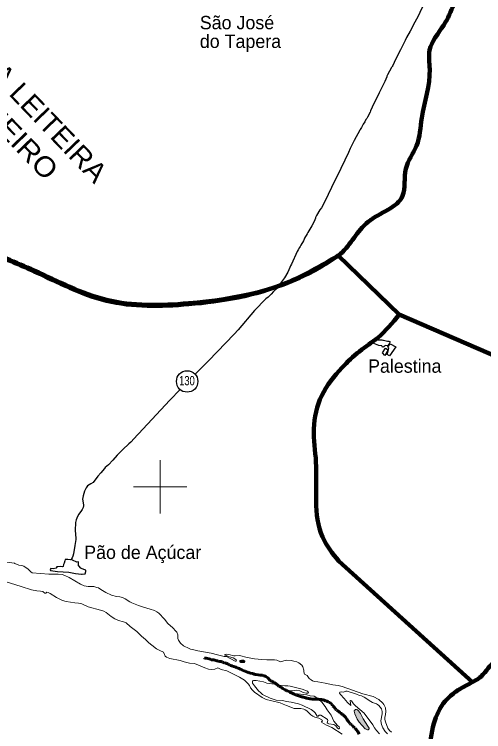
# Model space of a CAD drawing. Extents: x -1643653 to 4543381, y 1624270 to 13878484.
# Drawn here: x 669530 to 687117, y 8915829 to 8942686 of the extents above; entities that cross this region are included whole.
import ezdxf
from ezdxf.enums import TextEntityAlignment as Align

# ---------------------------------------------------------------- set-up
doc = ezdxf.new("R2010")
doc.units = 0
doc.header["$LTSCALE"] = 200
doc.linetypes.add('LONG_DASH_SHORT_DASH', pattern=[9.9, 6, -1.2, 1.5, -1.2])
for name, color, linetype, lineweight in [('12', 7, 'Continuous', 25), ('2', 7, 'Continuous', 13), ('21', 7, 'Continuous', 25), ('25', 7, 'Continuous', 13), ('26', 7, 'Continuous', 106), ('28', 7, 'Continuous', 53), ('48', 7, 'Continuous', 25), ('60', 7, 'Continuous', 13), ('7', 7, 'LONG_DASH_SHORT_DASH', 60), ('9', 7, 'Continuous', 90)]:
    doc.layers.add(name, color=color, linetype=linetype, lineweight=lineweight)
doc.layers.add('41', color=7, linetype='Continuous')
doc.layers.add('42', color=7, linetype='Continuous')

msp = doc.modelspace()

# ---------------------------------------------------------------- hatches: boundary and pattern name
at = {"layer": '25'}
for points in [[(678121.8, 8918499.9), (678099.7, 8918499.9), (678072.1, 8918499.9), (678038.9, 8918499.9), (677994.7, 8918494.3), (677978.1, 8918477.8), (677983.7, 8918444.6), (678016.8, 8918422.5), (678066.5, 8918422.5), (678116.3, 8918422.5), (678155, 8918422.5), (678171.5, 8918439.1), (678171.5, 8918466.7), (678155, 8918483.3)], [(682604.9, 8916312), (682500, 8916511.3), (682424.9, 8916610.1), (682387.8, 8916643), (682346.5, 8916655.7), (682313.7, 8916655.9), (682284.1, 8916639.2), (682267.8, 8916618.9), (682264.6, 8916598.1), (682286.2, 8916495.1), (682370.8, 8916295.4), (682452, 8916180.6), (682682.3, 8915939.4), (682710.5, 8915920.7), (682762.8, 8915903.1), (682787.5, 8915903.3), (682820.9, 8915934.7), (682822.2, 8915960.7), (682782.3, 8916035.7)]]:
    msp.add_hatch(color=256, dxfattribs=at).paths.add_polyline_path(points)

# ---------------------------------------------------------------- linework, layer by layer
at = {"layer": '12'}
for points in [[(685809.3, 8944882.1), (685139.6, 8943558.4), (685005.6, 8943280), (684805.5, 8942915.9), (684644.9, 8942595.4), (684597.7, 8942511.3), (684542, 8942393.2), (684448.1, 8942230.3), (684406.6, 8942143.9)], [(684406.6, 8942143.9), (684365.6, 8942058.6), (684226.8, 8941813.7), (684226.8, 8941813.7), (684175, 8941710.1)], [(684175, 8941710.1), (684006.3, 8941354.9), (683811.8, 8940990.8), (683708.9, 8940774.6), (683683.4, 8940734.8), (683672.2, 8940709.1)], [(683672.2, 8940709.1), (683664.9, 8940692.3), (683518.7, 8940415.7), (683489.7, 8940375.6), (683483.7, 8940349.2)], [(683483.7, 8940349.2), (683483.6, 8940348.4), (683407.7, 8940165.2), (683245.4, 8939843.2), (683205.2, 8939743.2), (682941, 8939205.2)], [(682941, 8939205.2), (682878.1, 8939077.2), (682861.5, 8939025.1), (682765.5, 8938831.7), (682733.1, 8938786.5)], [(682733.1, 8938786.5), (682705.4, 8938747.7), (682658.5, 8938662.8), (682599.8, 8938576.1), (682535.5, 8938453.1), (682483.4, 8938370.4), (682473, 8938350.6)], [(682473, 8938350.6), (682268.3, 8937959.8), (682239.3, 8937915.4), (682190.6, 8937811.3), (682111.6, 8937663.4), (682046.3, 8937511.5), (681908.7, 8937232.2), (681767.3, 8936909.9), (681749, 8936876)], [(681749, 8936876), (681674.2, 8936737.5), (681598.8, 8936576.5), (681548, 8936488.8), (681147.4, 8935655.4), (681034.1, 8935439.7), (680978.2, 8935363.2), (680858.2, 8935160.4), (680821.2, 8935082.4), (680813.6, 8935058.9)], [(680813.6, 8935058.9), (680770.7, 8934925.3), (680678.2, 8934766.8), (680599.4, 8934646.3), (680530.2, 8934514.3), (680497.2, 8934464.9), (680407.8, 8934301.6), (680390.7, 8934262.8)], [(680390.7, 8934262.8), (680366.4, 8934207.8), (680262.3, 8934041.1), (680239.1, 8933996.7), (680210.5, 8933956.9), (680161.7, 8933865.8)], [(680161.7, 8933865.8), (680129.3, 8933805.3), (679909.7, 8933336.9), (679881.7, 8933269.9)], [(679881.7, 8933269.9), (679854, 8933203.9), (679812.6, 8933121.8), (679778.5, 8933035.9), (679658.3, 8932822.5), (679546.8, 8932670.6), (679434.3, 8932505.7), (679403.8, 8932469.2)], [(679403.8, 8932469.2), (679364.3, 8932422), (679243.8, 8932308), (679157.5, 8932211.5), (679038.6, 8932094.2), (678953.6, 8932030.6), (678525.5, 8931596.9), (677912.2, 8930867.7), (677764.4, 8930713.9), (677128.1, 8930052.4), (677127.3, 8930051.6)], [(677127.3, 8930051.6), (676803, 8929714.4), (676539.8, 8929451), (676316.9, 8929228)], [(675747.8, 8928644.7), (675357.8, 8928239.4), (674183.6, 8926978.8), (674145.1, 8926947.6), (673889.8, 8926674.1), (673817.5, 8926604.1)], [(673817.5, 8926604.1), (673601, 8926394.6), (673540.7, 8926341.3), (673385.9, 8926177.5), (673220, 8925987.8), (673060.2, 8925824.4), (672938.9, 8925717.3), (672905.6, 8925678)], [(672905.6, 8925678), (672769.2, 8925517), (672663.1, 8925399.6), (672486.7, 8925159.8), (672402.7, 8925104), (672277.3, 8925032.8), (672246.2, 8924995.7), (672220.2, 8924955.3), (672176.2, 8924860.7)], [(672176.2, 8924860.7), (672161.6, 8924829.2), (672110.6, 8924662), (672086.1, 8924531.1), (672095.5, 8924466.4)], [(672095.5, 8924466.4), (672118.8, 8924306.3), (672118.5, 8924278.5), (672104, 8924223.3), (672070.6, 8924145.4), (672047.1, 8924105), (671951.4, 8923978.3), (671897.8, 8923887.3), (671849.3, 8923755.3), (671827.1, 8923657.7), (671813, 8923357.8), (671840.2, 8923069), (671838.2, 8923027.3), (671822.3, 8922948), (671796.6, 8922795.7)], [(671796.6, 8922795.7), (671743.5, 8922481.6), (671721, 8922405.8), (671692.6, 8922335.7), (671657.6, 8922270.9)]]:
    msp.add_lwpolyline(points, dxfattribs=at)
at = {"layer": '2'}
for p, q in [((675000, 8924000), (675000, 8926000)), ((674000, 8925000), (676000, 8925000))]:
    msp.add_line(p, q, dxfattribs=at)
at = {"layer": '21'}
for points in [[(683365.8, 8930483.5), (683510.5, 8930449.7), (683558.2, 8930444.2), (683616.3, 8930424.2), (683575.5, 8930346.8), (683531.7, 8930288.7), (683504.4, 8930279.3), (683431.3, 8930282), (683384.2, 8930250.7), (683374.9, 8930248.7), (683369.1, 8930234.7), (683343.3, 8930224.6), (683323.7, 8930230), (683316.4, 8930247.3), (683294.6, 8930271.4), (683188.3, 8930293), (683121, 8930313.4), (683006.2, 8930359.9), (682988.3, 8930380), (682982.9, 8930417.6), (683011.5, 8930470.5), (683028.3, 8930482.1), (683057.5, 8930493), (683122.1, 8930496.8), (683191.3, 8930496.1)], [(683191.3, 8930496.1), (683299.3, 8930495), (683342.3, 8930487.2), (683365.8, 8930483.5)]]:
    msp.add_lwpolyline(points, dxfattribs=at)
for points in [[(683526.5, 8930229.3), (683607.8, 8930349.4), (683826.7, 8930234.4), (683590.2, 8929894.4), (683503.7, 8929948.1), (683567.2, 8930185.8)], [(683437.4, 8930190.9), (683536.7, 8930129.6), (683409.5, 8929914.8), (683325.5, 8930009.4)], [(672070.8, 8921729.3), (672183.6, 8921744.1), (672204.3, 8921823.7), (672205.8, 8921869.8), (672137.9, 8921906.6), (672045.5, 8921936.8), (672015.8, 8921950.8), (671951.1, 8922034), (671936.7, 8922041.8), (671940.3, 8922071), (671928.8, 8922182.7), (671874.6, 8922176.6), (671712.4, 8922251.7), (671659.2, 8922270.3), (671636.6, 8922261.5), (671534.1, 8922275.4), (671438.6, 8922277.6), (671419.5, 8922227.5), (671398.3, 8922143), (671378.3, 8922092.9), (671356.9, 8922015.4), (671328.1, 8922006.3), (671250.4, 8922007.9), (671162.4, 8921997.4), (671116.6, 8922002), (671109.5, 8921989.5), (671105, 8921961.4), (671096.8, 8921948), (670990.1, 8921931.4), (670891.9, 8921937.6), (670878.8, 8921896.3), (670882.6, 8921866.1), (670900, 8921857.8), (670970.5, 8921845.4), (671059.8, 8921839.3), (671147.8, 8921823.2), (671572.8, 8921799.1), (671817.6, 8921756.7), (672050.9, 8921730.4)]]:
    msp.add_lwpolyline(points, close=True, dxfattribs=at)
at = {"layer": '25'}
for points in [[(669130.5, 8922192.7), (669530, 8922132.2)], [(670613, 8921062.4), (670594.6, 8921075.1), (670505.7, 8921092.1), (670378.9, 8921097.7), (670172.5, 8921136.1), (669790.2, 8921268), (669181.6, 8921455.5), (668940.4, 8921522.2), (668553.3, 8921609.1), (668470.6, 8921646), (668322.8, 8921739.3), (667855.1, 8921816.8), (666980.9, 8921915.9), (665565.9, 8922078.1), (665402.5, 8922087.8), (665227.8, 8922071.5), (665027.5, 8922015.6), (664640.9, 8921845.5), (664531.1, 8921815.4)], [(669530, 8922132.2), (669551.5, 8922120.6), (669703.5, 8922065.4), (669805.2, 8922048.5), (669880.3, 8922022.2), (670051.3, 8921908.8), (670147.5, 8921810.8), (670198.9, 8921779.1), (670825.1, 8921729), (671173.4, 8921726.6), (671321.6, 8921707.8), (671424.1, 8921682), (671582.7, 8921606.9), (672004.6, 8921350.8), (672150.9, 8921284.8), (672299, 8921260.5), (672419, 8921266.9), (672503.5, 8921262.1), (672626.2, 8921231.8), (672681.9, 8921209.8), (672776.3, 8921157.4), (672954.4, 8921040.4), (673169, 8920938.3), (673363.4, 8920887.3), (673485, 8920874.1), (673583.2, 8920848.3), (673683.5, 8920804.3), (673860.5, 8920685.6), (673931.7, 8920649.3), (674185.8, 8920553)], [(674298.5, 8919404.1), (674291.8, 8919409.6), (674126, 8919575.4), (673873, 8919765.1), (673715.5, 8919905.3), (673623, 8919941.7), (673428.6, 8919993.5), (673296.8, 8920049), (673159.2, 8920137.6), (672965, 8920287.3), (672880.8, 8920337.6), (672764.4, 8920379.9), (672301.8, 8920503.9), (672059.4, 8920609.5), (671934.4, 8920643.4), (671799.8, 8920650.2), (671472.2, 8920703.7), (671336.9, 8920745), (671109.4, 8920850.7), (670878.6, 8921005.6), (670802.7, 8921042.5), (670751.6, 8921047.3), (670704.9, 8921020.2), (670678.6, 8921017.5), (670613, 8921062.4)], [(674185.8, 8920553), (674331.2, 8920497.9), (674621.4, 8920420.9), (674779.7, 8920369.3), (674871.4, 8920317.9), (674944.3, 8920262), (675153.1, 8920035), (675278.2, 8919884.7), (675471.8, 8919715.9), (675585, 8919594.2), (675613.6, 8919553.2), (675656.7, 8919458.2), (675661.4, 8919317.4), (675675.3, 8919257.8), (675757.5, 8919139.9), (675867.5, 8919047.4), (676076.8, 8918937.9), (676128.1, 8918918.2), (676257.4, 8918887.3), (676406.6, 8918860.2)], [(681818.1, 8915736.8), (681425.2, 8915979.8), (681222.6, 8916074.7), (681046.9, 8916174.6), (681037.6, 8916191.5), (681077.1, 8916231.5), (681069.9, 8916251.6), (681048.6, 8916272.8), (680945.8, 8916329.8), (680790.6, 8916373.3), (680721.3, 8916405.2), (680645.7, 8916462.9), (680494.3, 8916609.8), (680432, 8916649.9), (680383.3, 8916669.5), (680263.9, 8916694.5), (680070.5, 8916694.2), (680014.4, 8916702), (679728.1, 8916803.7), (679599.7, 8916864.4), (679494.1, 8916904.4), (679183.1, 8916978), (678970.2, 8917037.8), (678820.7, 8917111.4), (678532.7, 8917311.3), (678456, 8917383.8), (678383.1, 8917469.9), (678338.7, 8917561.6), (678294.1, 8917624), (678150.8, 8917757.7), (677973.1, 8917871.9), (677487.9, 8918104.1), (677281.9, 8918159.9), (677153.7, 8918215.1), (677037.8, 8918171.3), (676918, 8918157), (676801.9, 8918174.5), (676667.5, 8918220.7), (676277.6, 8918381.7), (676099, 8918399.2), (675895.4, 8918446.5), (675739.5, 8918492.1), (675362.3, 8918567.1), (675228.4, 8918616), (675184.7, 8918661.3), (675115.9, 8918805.8), (674978.6, 8918869.4), (674860.2, 8918934.9), (674677.5, 8919067.2), (674567.5, 8919159.4), (674447.6, 8919281.5), (674298.5, 8919404.1)], [(676406.6, 8918860.2), (676902.1, 8918770.1), (677144.9, 8918707)], [(677144.9, 8918707), (677387.7, 8918643.9), (677479.7, 8918643.7), (677807.2, 8918472.7), (677846.8, 8918474.7), (677858.5, 8918492.6), (677847.1, 8918512.3), (677791.3, 8918560.8), (677728, 8918593.3), (677591, 8918627.5), (677431.5, 8918690.2), (677417.9, 8918704.6), (677419.8, 8918723.9), (677467.7, 8918734.3), (677573, 8918719.1), (677754.5, 8918668.8), (677809.8, 8918666), (677950.6, 8918679.4), (678015.6, 8918673.9), (678201.6, 8918623.4), (678458.3, 8918568.7)], [(678458.3, 8918568.7), (678523.8, 8918554.7), (678798.8, 8918527.6), (678989.1, 8918516.6)], [(678989.1, 8918516.6), (679028.7, 8918514.3), (679274.2, 8918524.4), (679370.3, 8918504.3), (679498.9, 8918447.1), (679546, 8918450), (679679.3, 8918495.6), (679746.3, 8918505.8), (679902.1, 8918494.5), (680007.6, 8918474.6), (680113.5, 8918440.7), (680189.9, 8918405.5), (680305.8, 8918315.1), (680343.3, 8918257.1), (680379.9, 8918133), (680383.4, 8918063), (680402.5, 8917983.4), (680502.8, 8917929.2), (680579.7, 8917817.8), (680646.8, 8917765.9), (680703.4, 8917735.4), (680777.3, 8917710.3), (680908.5, 8917690.3)], [(680908.5, 8917690.3), (681178.8, 8917648.9), (681178.8, 8917648.9), (681466.4, 8917586.3), (681660.9, 8917561), (681819.1, 8917524), (682585, 8917249.1), (682980.6, 8917149.2), (683185, 8917028.5), (683336.3, 8916896.5), (683373.2, 8916850.2), (683438.1, 8916716.7), (683446.5, 8916578.6), (683436.2, 8916473.2), (683412.3, 8916362.4), (683413.5, 8916288.2), (683432.7, 8916191.5), (683521.7, 8915959.8), (683583.7, 8915866.4), (683658.1, 8915805.7)], [(683514, 8915743.9), (683424.3, 8915831.4), (683340.7, 8915966.9), (683294.1, 8916091.3), (683261.6, 8916230.6), (683318.9, 8916497.7), (683318.9, 8916580.9), (683285.7, 8916678.7), (683188.7, 8916805.8), (683140.2, 8916850.4), (683094.9, 8916876.6), (682950.1, 8916924.1), (682886.8, 8916955.4), (682635, 8917119.5), (682537.5, 8917164.5), (682468.1, 8917183.6), (682346, 8917233.6), (681999.5, 8917342.7), (681956.9, 8917341.8), (681867.4, 8917308.4), (681794.8, 8917322), (681728.3, 8917312.8), (681716.4, 8917267.4), (681747.4, 8917215.7), (681890.3, 8917076.4), (682019, 8916922.4), (682142.9, 8916807.4), (682119.7, 8916983.6), (682130.7, 8916993.2), (682166.1, 8916989.6), (682243.8, 8916875.1), (682318.3, 8916790), (682638.3, 8916523.7), (682962.6, 8916089.6), (683031.4, 8915973.4), (683098.8, 8915878.5), (683218, 8915745.7)]]:
    msp.add_lwpolyline(points, dxfattribs=at)
for points in [[(678121.8, 8918499.9), (678099.7, 8918499.9), (678072.1, 8918499.9), (678038.9, 8918499.9), (677994.7, 8918494.3), (677978.1, 8918477.8), (677983.7, 8918444.6), (678016.8, 8918422.5), (678066.5, 8918422.5), (678116.3, 8918422.5), (678155, 8918422.5), (678171.5, 8918439.1), (678171.5, 8918466.7), (678155, 8918483.3)], [(681051.6, 8916931.9), (680917.2, 8917059.9), (680829.5, 8917121.2), (680764.3, 8917152.8), (680618.1, 8917176), (680486.7, 8917212.2), (679908, 8917275.5), (679762, 8917317), (679635.4, 8917396.8), (679910.2, 8917356.6), (680118, 8917385), (680224.5, 8917353.5), (680354.4, 8917300.2), (680468.1, 8917272.3), (680544.4, 8917273.7), (680558.6, 8917291.6), (680515, 8917345.8), (680314, 8917417.1), (679871.3, 8917537.1), (679776.1, 8917543.1), (679665.5, 8917539.2), (679433.9, 8917573.7), (679267.9, 8917609.1), (678996.5, 8917647.8), (678870.4, 8917690.1), (678589.1, 8917741.1), (678498, 8917744.3), (678469.7, 8917732.7), (678455.1, 8917717), (678451.8, 8917673.4), (678458.9, 8917639.2), (678523.3, 8917543), (678679.2, 8917360), (678761.9, 8917279.4), (678835.3, 8917221.6), (679118.2, 8917086.7), (679346.3, 8917013.9), (679576.6, 8917001.6), (679730.2, 8916958.4), (679899.8, 8916930.5), (680176.7, 8916871.1), (680311.5, 8916821.6), (680651, 8916653.5), (680752.3, 8916589.8), (680805.3, 8916538.2), (680876.6, 8916411.5), (680909.3, 8916413.3), (680957.8, 8916448.8), (681016.5, 8916451.2), (681252.3, 8916299.6), (681267.3, 8916278.3), (681272.5, 8916243.6), (681254.2, 8916164.9), (681262.6, 8916146.7), (681320.4, 8916124.1), (681503.1, 8916094), (681572.9, 8916043.7), (681643.2, 8915956.4), (681671.9, 8915935.7), (681689.5, 8915938.5), (681714.4, 8915957.7), (681702.9, 8916012.5), (681637.7, 8916065.1), (681506.7, 8916216.1), (681398.2, 8916446.9), (681252.7, 8916642.9), (681172.9, 8916771.4)], [(682604.9, 8916312), (682500, 8916511.3), (682424.9, 8916610.1), (682387.8, 8916643), (682346.5, 8916655.7), (682313.7, 8916655.9), (682284.1, 8916639.2), (682267.8, 8916618.9), (682264.6, 8916598.1), (682286.2, 8916495.1), (682370.8, 8916295.4), (682452, 8916180.6), (682682.3, 8915939.4), (682710.5, 8915920.7), (682762.8, 8915903.1), (682787.5, 8915903.3), (682820.9, 8915934.7), (682822.2, 8915960.7), (682782.3, 8916035.7)]]:
    msp.add_lwpolyline(points, close=True, dxfattribs=at)
at = {"layer": '26'}
msp.add_lwpolyline([(689144, 8929228.6), (688973.1, 8929278.1), (683955, 8931444.8), (681670, 8933656.4)], dxfattribs=at)
msp.add_spline([(668185.2, 8933965.5), (670277.1, 8933094.3), (672981.1, 8931999.5), (676061.1, 8931869.5), (681079.4, 8933269.5), (681670, 8933656.4)], degree=3, dxfattribs=at)
at = {"layer": '28'}
msp.add_lwpolyline([(681670, 8933656.4), (683955, 8931444.8), (688973.1, 8929278.1), (689144, 8929228.6)], dxfattribs=at)
msp.add_spline([(668185.2, 8933965.5), (670277.1, 8933094.3), (672981.1, 8931999.5), (676061.1, 8931869.5), (681079.4, 8933269.5), (681670, 8933656.4)], degree=3, dxfattribs=at)
at = {"layer": '48'}
msp.add_circle((676006.2, 8928939.6), 401.3, dxfattribs=at)
at = {"layer": '60', "lineweight": 25}
msp.add_spline([(814781, 9009175.5), (814787.2, 9009173.4), (814796.9, 9009173.4), (814799.4, 9009172.4), (814805.1, 9009174.5), (814805.6, 9009176.5), (814811.7, 9009179.5), (814811.7, 9009179.5), (814801.5, 9009181), (814790.7, 9009181.5), (814784.1, 9009183.1), (814777.4, 9009185.1), (814778.4, 9009175.5)], degree=3, dxfattribs=at)
at = {"layer": '7'}
for points in [[(677045, 8918504), (677001.7, 8918514.2), (676981.3, 8918516.8), (676940.6, 8918524.4), (676910.1, 8918524.4), (676869.4, 8918547.4), (676828.7, 8918555.1), (676714.1, 8918578.1), (676660.7, 8918583.2), (676646.3, 8918587.3)], [(679307.3, 8917640.1), (679279.3, 8917660.5), (679246.2, 8917678.4), (679213.1, 8917688.6), (679182.6, 8917709.1), (679152.1, 8917727), (679121.5, 8917747.4), (679075.7, 8917785.8), (679050.2, 8917819), (679024.8, 8917839.4), (678994.2, 8917872.7), (678958.6, 8917890.6), (678925.5, 8917908.4), (678892.5, 8917916.1), (678869.6, 8917923.8), (678826.3, 8917939.1), (678742.3, 8917946.8), (678666, 8917951.9), (678584.6, 8917972.3), (678538.8, 8917974.9), (678498, 8917992.8), (678452.2, 8918000.5), (678383.5, 8918020.9), (678347.9, 8918031.1), (678325, 8918031.1), (678279.2, 8918054.1), (678243.6, 8918059.2), (678202.8, 8918077.1), (678182.5, 8918092.5), (678149.4, 8918097.6), (678121.4, 8918118), (678093.4, 8918123.2), (678057.8, 8918143.6), (678029.8, 8918158.9), (677999.2, 8918158.9), (677981.4, 8918179.4), (677950.9, 8918189.6), (677920.4, 8918204.9), (677892.4, 8918212.6), (677856.7, 8918235.6), (677828.7, 8918243.3), (677790.6, 8918256.1), (677757.5, 8918263.7), (677737.1, 8918271.4), (677683.7, 8918294.4), (677653.2, 8918302.1), (677620.1, 8918309.7), (677592.1, 8918330.2), (677559, 8918345.5), (677525.9, 8918366), (677492.8, 8918381.3), (677467.4, 8918391.5), (677447, 8918396.7), (677419, 8918399.2), (677393.6, 8918417.1), (677365.6, 8918424.8), (677332.5, 8918435), (677312.1, 8918442.7), (677279.1, 8918450.3), (677225.6, 8918460.6), (677172.2, 8918470.8), (677151.8, 8918475.9), (677116.2, 8918486.1), (677080.6, 8918493.8), (677045, 8918504)], [(680338, 8917126.3), (680304.9, 8917136.5), (680271.8, 8917144.2), (680248.9, 8917149.3), (680218.4, 8917157), (680172.6, 8917174.9), (680142.1, 8917185.1), (680106.4, 8917197.9), (680086.1, 8917205.5), (680065.7, 8917208.1), (680032.6, 8917226), (680012.3, 8917236.2), (679986.8, 8917246.4), (679966.5, 8917254.1), (679935.9, 8917266.9), (679910.5, 8917277.1), (679882.5, 8917300.1), (679851.9, 8917310.3), (679816.3, 8917333.3), (679783.2, 8917353.8), (679757.8, 8917358.9), (679729.8, 8917364), (679704.3, 8917387), (679684, 8917397.2), (679663.6, 8917397.2), (679622.9, 8917425.3), (679594.9, 8917443.2), (679569.5, 8917461.1), (679541.5, 8917481.6), (679505.8, 8917509.7), (679475.3, 8917517.4), (679447.3, 8917537.8), (679421.8, 8917558.3), (679391.3, 8917578.7), (679363.3, 8917599.2), (679332.8, 8917632.4), (679307.3, 8917640.1)], [(682076.2, 8916175.4), (682050.8, 8916211.2), (682020.2, 8916241.9), (681987.1, 8916298.1), (681969.3, 8916331.4), (681936.2, 8916367.1), (681926, 8916387.6), (681895.5, 8916423.4), (681870, 8916443.8), (681836.9, 8916464.3), (681816.6, 8916482.2), (681793.7, 8916502.6), (681765.7, 8916520.5), (681730, 8916543.5), (681689.3, 8916581.9), (681663.9, 8916599.8), (681633.3, 8916620.2), (681605.3, 8916638.1), (681587.5, 8916658.5), (681564.6, 8916676.4), (681549.3, 8916696.9), (681521.3, 8916732.7), (681501, 8916753.1), (681483.1, 8916781.2), (681455.1, 8916801.7), (681434.8, 8916837.5), (681417, 8916870.7), (681368.6, 8916906.5), (681348.2, 8916921.8), (681320.2, 8916924.4), (681305, 8916944.8), (681266.8, 8916962.7), (681218.4, 8916978.1), (681190.5, 8916980.6), (681170.1, 8917001.1), (681139.6, 8917008.7), (681106.5, 8917024.1), (681073.4, 8917026.6), (681040.3, 8917036.8), (681014.9, 8917036.8), (680994.5, 8917036.8), (680958.9, 8917036.8), (680913.1, 8917041.9), (680877.5, 8917041.9), (680846.9, 8917041.9), (680816.4, 8917044.5), (680796, 8917044.5), (680765.5, 8917044.5), (680735, 8917044.5), (680714.6, 8917047.1), (680694.3, 8917047.1), (680673.9, 8917047.1), (680653.5, 8917052.2), (680623, 8917054.7), (680602.7, 8917057.3), (680564.5, 8917064.9), (680536.5, 8917072.6), (680516.1, 8917075.2), (680495.8, 8917082.8), (680475.4, 8917087.9), (680447.4, 8917093.1), (680427.1, 8917103.3), (680399.1, 8917108.4), (680368.5, 8917118.6), (680338, 8917126.3)], [(682450.4, 8915733.2), (682399.5, 8915838), (682371.5, 8915863.6), (682356.2, 8915899.4), (682328.2, 8915919.8), (682305.3, 8915958.2), (682262.1, 8915978.6), (682236.6, 8916016.9), (682201, 8916052.7), (682170.4, 8916086), (682142.4, 8916098.8), (682124.6, 8916119.2), (682106.8, 8916139.7), (682076.2, 8916175.4)]]:
    msp.add_lwpolyline(points, dxfattribs=at)
at = {"layer": '9'}
msp.add_line((686702.4, 8917687.5), (681689.3, 8922210.8), dxfattribs=at)
msp.add_lwpolyline([(688969.4, 8929279), (683955, 8931444.8), (681670, 8933656.4)], dxfattribs=at)
for points in [[(637260.6, 8972975.8), (641524.5, 8971056.2), (652526.1, 8965412.7), (653164.3, 8965062.8), (670790.5, 8953770.1), (686194, 8943929.9), (696283.3, 8937647.1)], [(681670, 8933656.4), (681750.3, 8933721.2), (682786.5, 8934918.4), (684078.6, 8935889.6), (684199.9, 8936903.1), (684601.9, 8937766.8), (684799.3, 8938806.1), (685093.9, 8940631), (685089.7, 8941339.8), (685618.5, 8942280.3), (686244, 8943891.1)], [(668185.2, 8933928.8), (670277.1, 8933057.6), (672981.1, 8931962.8), (676061.1, 8931832.8), (679695.5, 8932618), (681670, 8933656.4)], [(681689.3, 8922210.8), (681075.2, 8923117.8), (680840, 8924458.2), (680832.7, 8925926.8), (680750.4, 8927167), (681049, 8928410), (681805.8, 8929453.8), (682463.2, 8930066.4), (683146.5, 8930577.9), (683955, 8931444.8)], [(685563.3, 8914000.1), (685411.9, 8914186), (685156.8, 8914412), (685077.7, 8914993.8), (685249.9, 8916134.6), (685677.5, 8916973.4), (686082.1, 8917330.9), (686664.7, 8917664.4), (687019.1, 8917894.9), (687575, 8918481.4), (688360.8, 8918816.4), (688404.9, 8918868.1)]]:
    msp.add_spline(points, degree=3, dxfattribs=at)

# ---------------------------------------------------------------- texts
at = {"layer": '41'}
for s, p in [('São José', (676479.4, 8942126.7)), ('do Tapera', (676479.4, 8941426.7)), ('Pão de Açúcar', (672147.8, 8922293.7))]:
    msp.add_text(s, height=500, dxfattribs=at).set_placement(p)
msp.add_text('Palestina', height=500, dxfattribs=at).set_placement((684159.7, 8929266.8), align=Align.CENTER)
at = {"layer": '42'}
for s, width, p in [('PECUÁRIA LEITEIRA', 1.05, (668947.2, 8940047.1)), ('DE SEQUEIRO', 1.1, (668045.6, 8939181.4))]:
    msp.add_text(s, height=750, rotation=313.835, dxfattribs=dict(at, width=width)).set_placement(p, align=Align.CENTER)
at = {"layer": '48', "width": 0.75}
msp.add_text('130', height=350, dxfattribs=at).set_placement((675998.5, 8928796.1), align=Align.CENTER)

doc.saveas('drawing.dxf')
